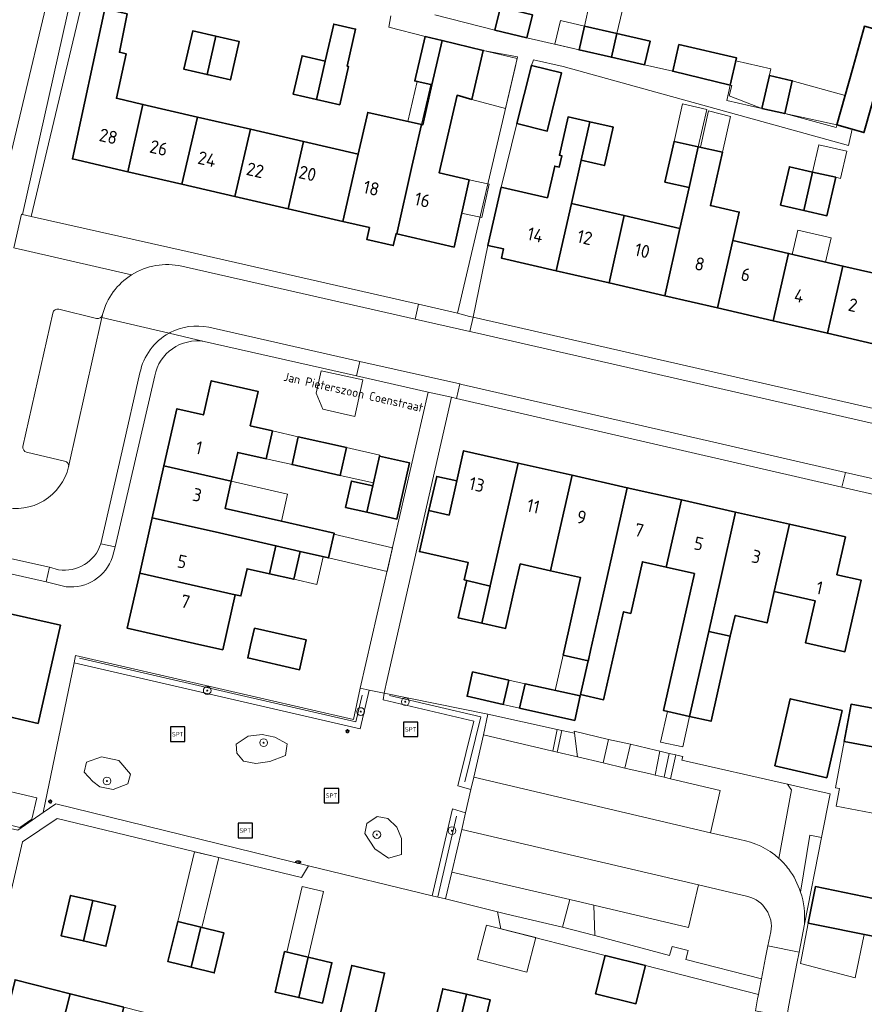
# Model space of a CAD drawing. Header units: metres. Extents: x 149984 to 156489, y 469398 to 478068.
# Tile 289 of 656: x 153848 to 153934, y 471790 to 471892. Entities that reach past the tile are written whole.
import ezdxf
from ezdxf.enums import TextEntityAlignment as Align

# ---------------------------------------------------------------- set-up
doc = ezdxf.new("R2010")
doc.units = ezdxf.units.M
doc.header["$LTSCALE"] = 0.75
for name, color, linetype, lineweight in [('B-WE-GR-BEPLANTING_CULTUUR_HEESTERS-GV', 252, 'Continuous', 18), ('B-WE-GR-BOOM-S', 252, 'Continuous', 25), ('B-WE-GR-HAAG-G', 252, 'GR-HAAG1-SO', 13), ('B-WE-GR-STRUIK-GV', 252, 'Continuous', 13), ('B-WE-IE-MEUBILAIR-S', 252, 'Continuous', 25), ('B-WE-IE-MEUBILAIR_WEGMEUBILAIR-S', 252, 'Continuous', 25), ('B-WE-OG-BEBOUWING-GV', 6, 'Continuous', 35), ('B-WE-OG-BEBOUWING-T18', 1, 'Continuous', 18), ('B-WE-OG-BEBOUWING_LUIFEL-GV', 6, 'Continuous', 18), ('B-WE-OG-BEBOUWING_OVERBOUWING-GV', 6, 'Continuous', 18), ('B-WE-OG-TERREIN_BEGROEID-GV', 252, 'Continuous', 18), ('B-WE-OG-TERREIN_ERF-GV', 252, 'Continuous', 18), ('B-WE-OG-TOPOGRAFIE-T18', 7, 'Continuous', 18), ('B-WE-VH-OPENVERHARDING_BETONSTRAATSTEEN-GV', 252, 'Continuous', 18), ('B-WE-VH-OPENVERHARDING_TEGEL-GV', 252, 'Continuous', 18)]:
    doc.layers.add(name, color=color, linetype=linetype, lineweight=lineweight)
doc.styles.add('NLCS-ISO', font='NLCS-ISO.ttf')
doc.styles.add('NLCS-ISO-M500-T18', font='NLCS-ISO.ttf', dxfattribs={"height": 0.9})
doc.styles.add('NLCS-ISO-M750-T18', font='NLCS-ISO.ttf', dxfattribs={"height": 1.35})
doc.linetypes.add('GR-HAAG1-SO', pattern='A,6,[176,NLCS.SHX,S=0.125,R=0,X=0,Y=0],-2', length=8)

# ---------------------------------------------------------------- blocks, each defined once
blk = doc.blocks.new('SIE-MEUBILAIR_PAAL_LICHTMAST-SO')
for points in [[(-0.62, 0), (-1, 0)], [(-0.71, 0.71), (-0.44, 0.44)], [(0, 1), (0, 0.62)], [(0.44, 0.44), (0.71, 0.71)], [(1, 0), (0.62, 0)], [(-0.71, -0.71), (-0.44, -0.44)], [(0, -0.62), (0, -1)], [(0.44, -0.44), (0.71, -0.71)]]:
    blk.add_lwpolyline(points)
blk.add_circle((0, 0), 0.5)
blk = doc.blocks.new('SIE-MEUBILAIR_PUT_KOLK-SO')
blk.add_ellipse((0, 0), major_axis=(1.25, 0), ratio=0.54)
at = {"style": 'NLCS-ISO'}
blk.add_text('klk', height=0.75, dxfattribs=at).set_placement((0.03, 0), align=Align.MIDDLE_CENTER)
blk = doc.blocks.new('SIE-WEG_SPEELTOESTEL-SO')
at = {"flags": 128}
blk.add_lwpolyline([(-3.75, -3.75), (3.75, -3.75), (3.75, 3.75), (-3.75, 3.75)], close=True, dxfattribs=at)
at = {"style": 'NLCS-ISO'}
blk.add_text('SPT', height=2.25, dxfattribs=at).set_placement((0, 0), align=Align.MIDDLE_CENTER)
blk = doc.blocks.new('SGR-BOOM_GBKN-SO')
at = {"linetype": 'ByBlock', "lineweight": 18}
h = blk.add_hatch(color=0, dxfattribs=at)
h.dxf.hatch_style = 1
edge = h.paths.add_edge_path()
edge.add_arc((0, 0), 0.25, 0, 360)
at = {"color": 0, "linetype": 'ByBlock', "lineweight": 18}
for radius in [2, 0.25]:
    blk.add_circle((0, 0), radius, dxfattribs=at)
at = {"color": 0, "linetype": 'ByBlock', "lineweight": 18, "style": 'NLCS-ISO'}
blk.add_attdef('SOORT', (2.5, 0), '', height=1.5, dxfattribs=at)

msp = doc.modelspace()

# ---------------------------------------------------------------- linework, layer by layer
at = {"layer": 'B-WE-GR-BEPLANTING_CULTUUR_HEESTERS-GV', "flags": 128}
for points in [[(153854.28, 471900.452), (153852.13, 471900.942), (153852.052, 471900.562), (153840.002, 471850), (153838.921, 471845.153), (153844.046, 471843.988), (153845.737, 471841.35)], [(153859.055, 471865.269), (153846.926, 471868.064), (153847.705, 471871.503), (153847.819, 471871.477), (153854.184, 471900.023), (153854.28, 471900.452)], [(153847.858, 471847.593), (153850.943, 471861.33)], [(153851.564, 471861.717), (153855.437, 471860.783)], [(153856.036, 471861.113), (153856.053, 471861.188)], [(153852.146, 471846.069), (153848.238, 471846.982)]]:
    msp.add_lwpolyline(points, dxfattribs=at)
at = {"layer": 'B-WE-GR-BEPLANTING_CULTUUR_HEESTERS-GV'}
for points in [[(153856.053, 471861.188, -0.1910394), (153859.055, 471865.269)], [(153850.943, 471861.33, -0.4463272), (153851.564, 471861.717)], [(153855.437, 471860.783, 0.4037794), (153856.036, 471861.113)], [(153848.238, 471846.982, -0.3663827), (153847.858, 471847.593)], [(153852.563, 471845.49, 0.4275063), (153852.146, 471846.069)], [(153845.737, 471841.35, 0.4160255), (153852.563, 471845.49)]]:
    msp.add_lwpolyline(points, format="xyb", dxfattribs=at)
at = {"layer": 'B-WE-GR-BEPLANTING_CULTUUR_HEESTERS-GV', "flags": 128}
for points in [[(153872.481, 471817.912), (153871.061, 471817.723), (153869.831, 471816.915), (153869.88, 471815.985), (153870.574, 471815.177), (153871.828, 471814.913), (153873.284, 471815.146), (153874.893, 471815.761), (153875.077, 471816.953), (153873.807, 471817.646)], [(153854.412, 471815.062), (153854.176, 471814.03), (153855.044, 471813.054), (153855.765, 471812.522), (153857.143, 471812.252), (153858.671, 471812.828), (153858.923, 471813.841), (153857.743, 471815.236), (153855.952, 471815.625)], [(153886.842, 471807.213), (153886.361, 471808.355), (153885.436, 471809.248), (153884.325, 471809.478), (153883.269, 471808.729), (153883.061, 471807.697), (153884.082, 471806.146), (153885.52, 471805.174), (153886.831, 471805.563)]]:
    msp.add_lwpolyline(points, close=True, dxfattribs=at)
at = {"layer": 'B-WE-GR-HAAG-G', "flags": 128}
for points in [[(153882.786, 471821.947), (153882.147, 471819.218), (153853.679, 471825.772)], [(153885.609, 471821.934), (153895.016, 471819.727), (153893.379, 471813.049)], [(153892.522, 471809.498), (153890.598, 471801.174)]]:
    msp.add_lwpolyline(points, dxfattribs=at)
at = {"layer": 'B-WE-GR-STRUIK-GV', "flags": 128}
for points in [[(153882.582, 471822.682), (153881.911, 471819.46), (153853.28, 471826.035), (153853.125, 471825.284), (153882.595, 471818.499), (153883.529, 471822.49)], [(153894.285, 471813.527), (153895.296, 471817.877), (153895.733, 471820.016), (153885.057, 471822.18), (153884.962, 471821.469), (153894.289, 471819.281), (153892.659, 471812.632), (153893.993, 471812.249)], [(153892.03, 471803.745), (153893.055, 471808.134), (153893.442, 471809.832), (153892.084, 471810.27), (153890.013, 471801.308), (153891.382, 471800.979)]]:
    msp.add_lwpolyline(points, close=True, dxfattribs=at)
at = {"layer": 'B-WE-OG-BEBOUWING-GV', "flags": 128}
for points in [[(153860.214, 471882.82), (153857.478, 471883.452), (153858.474, 471888.045), (153857.8, 471888.191), (153858.608, 471892.153), (153856.302, 471892.653), (153852.949, 471877.203), (153858.663, 471875.883)], [(153899.751, 471889.689), (153900.318, 471892.057), (153897.02, 471892.847), (153896.453, 471890.478)], [(153878.988, 471887.288), (153878.087, 471883.333), (153880.475, 471882.789), (153881.376, 471886.744), (153881.239, 471886.775), (153882.108, 471890.588), (153879.857, 471891.101)], [(153908.465, 471887.681), (153909.026, 471890.134), (153905.686, 471890.899), (153905.125, 471888.445)], [(153931.667, 471880.708), (153933.254, 471880.263), (153934.466, 471879.923), (153934.523, 471880.125), (153935.173, 471882.442), (153936.106, 471885.769), (153937.319, 471890.093), (153934.52, 471890.879), (153933.307, 471886.555)], [(153866.827, 471885.898), (153867.728, 471889.853), (153865.34, 471890.397), (153864.439, 471886.442)], [(153867.728, 471889.853), (153866.827, 471885.898), (153869.216, 471885.354), (153870.117, 471889.309)], [(153889.976, 471884.834), (153891.032, 471889.404), (153889.268, 471889.812), (153888.211, 471885.24), (153888.444, 471885.186), (153889.847, 471884.864)], [(153909.026, 471890.134), (153908.465, 471887.681), (153911.871, 471886.902), (153912.432, 471889.355)], [(153886.362, 471869.484), (153892.254, 471868.123), (153893.803, 471875.062), (153890.714, 471875.776), (153892.56, 471883.761), (153894.087, 471883.343), (153895.253, 471888.387), (153891.032, 471889.404), (153889.976, 471884.834), (153889.023, 471880.714), (153888.902, 471880.742), (153887.911, 471876.423)], [(153915.396, 471889.002), (153914.773, 471886.246), (153920.696, 471884.8), (153921.351, 471887.618)], [(153878.087, 471883.333), (153878.988, 471887.288), (153876.6, 471887.832), (153875.699, 471883.877)], [(153898.734, 471880.849), (153901.846, 471880.076), (153903.335, 471886.073), (153900.223, 471886.845)], [(153923.96, 471882.418), (153926.314, 471881.882), (153927.084, 471885.266), (153924.731, 471885.802)], [(153864.228, 471874.597), (153865.827, 471881.524), (153860.214, 471882.82), (153858.663, 471875.883)], [(153865.827, 471881.524), (153864.228, 471874.597), (153869.695, 471873.334), (153871.294, 471880.261)], [(153880.785, 471870.772), (153883.543, 471870.135), (153883.26, 471868.908), (153885.998, 471868.275), (153886.281, 471869.503), (153886.362, 471869.484), (153887.911, 471876.423), (153888.902, 471880.742), (153883.361, 471882.006), (153882.374, 471877.702)], [(153902.776, 471865.693), (153904.34, 471872.629), (153905.342, 471877.071), (153906.243, 471881.026), (153904.004, 471881.536), (153903.103, 471877.581), (153903.355, 471877.523), (153903.086, 471876.358), (153902.618, 471876.466), (153901.864, 471873.201), (153897.238, 471874.261), (153897.093, 471874.294), (153895.74, 471868.298), (153897.348, 471867.935), (153897.136, 471866.996)], [(153905.342, 471877.071), (153907.73, 471876.527), (153908.631, 471880.482), (153908.534, 471880.504), (153906.243, 471881.026)], [(153875.161, 471872.071), (153876.761, 471878.998), (153871.294, 471880.261), (153869.695, 471873.334)], [(153876.761, 471878.998), (153875.161, 471872.071), (153880.785, 471870.772), (153882.374, 471877.702)], [(153913.942, 471863.114), (153919.396, 471861.854), (153920.961, 471868.79), (153921.623, 471871.724), (153918.648, 471872.395), (153919.888, 471877.896), (153917.402, 471878.456), (153916.454, 471874.253), (153915.506, 471870.05)], [(153913.967, 471874.814), (153916.454, 471874.253), (153917.402, 471878.456), (153914.915, 471879.017)], [(153928.268, 471871.901), (153929.169, 471875.856), (153926.781, 471876.4), (153925.88, 471872.445)], [(153928.268, 471871.901), (153930.656, 471871.357), (153931.557, 471875.312), (153929.169, 471875.856)], [(153904.34, 471872.629), (153902.776, 471865.693), (153908.213, 471864.438), (153909.777, 471871.374)], [(153909.777, 471871.374), (153908.213, 471864.438), (153913.942, 471863.114), (153915.506, 471870.05)], [(153920.961, 471868.79), (153919.396, 471861.854), (153925.105, 471860.536), (153926.705, 471867.464)], [(153930.703, 471859.243), (153932.303, 471866.171), (153926.705, 471867.464), (153925.105, 471860.536)], [(153932.303, 471866.171), (153930.703, 471859.243), (153936.452, 471857.915), (153938.047, 471864.844)], [(153862.382, 471845.603), (153869.311, 471844.008), (153869.983, 471846.973), (153872.909, 471846.313), (153873.557, 471849.191), (153871.273, 471849.72), (153872.088, 471853.246), (153867.259, 471854.361), (153866.445, 471850.84), (153863.709, 471851.474)], [(153876.216, 471848.592), (153875.568, 471845.714), (153880.532, 471844.61), (153881.177, 471847.475)], [(153897.285, 471838.955), (153898.846, 471845.881), (153893.231, 471847.151), (153892.528, 471844.03), (153891.736, 471840.517), (153889.672, 471840.984), (153889.652, 471840.988), (153888.693, 471836.751), (153893.715, 471835.615), (153893.312, 471833.832), (153893.561, 471833.776), (153895.983, 471833.2), (153895.989, 471833.227)], [(153883.27, 471840.812), (153886.368, 471840.112), (153887.672, 471845.887), (153884.573, 471846.586), (153883.953, 471843.839), (153883.881, 471843.518)], [(153868.103, 471838.676), (153873.913, 471837.36), (153876.411, 471836.779), (153879.319, 471836.103), (153879.899, 471838.66), (153874.485, 471839.886), (153868.675, 471841.203), (153869.311, 471844.008), (153862.382, 471845.603), (153861.171, 471840.243)], [(153904.412, 471844.623), (153898.846, 471845.881), (153897.285, 471838.955), (153895.989, 471833.227), (153895.983, 471833.2), (153895.12, 471829.384), (153897.557, 471828.832), (153898.426, 471832.675), (153899.063, 471835.489), (153902.192, 471834.782), (153902.851, 471837.697)], [(153883.27, 471840.812), (153883.881, 471843.518), (153881.691, 471844.012), (153881.08, 471841.306)], [(153891.736, 471840.517), (153892.528, 471844.03), (153890.467, 471844.496), (153889.672, 471840.984)], [(153902.851, 471837.697), (153902.192, 471834.782), (153905.284, 471834.082), (153903.479, 471826.098), (153906.073, 471825.512), (153906.127, 471825.751), (153906.309, 471826.559), (153907.329, 471831.086), (153908.53, 471836.413), (153910.091, 471843.338), (153904.412, 471844.623)], [(153914.099, 471835.153), (153915.66, 471842.079), (153910.091, 471843.338), (153908.53, 471836.413), (153907.329, 471831.086), (153906.309, 471826.559), (153906.127, 471825.751), (153906.073, 471825.512), (153905.288, 471822.032), (153907.658, 471821.496), (153908.682, 471826.022), (153909.705, 471830.549), (153910.452, 471830.38), (153911.657, 471835.706)], [(153921.251, 471840.815), (153915.66, 471842.079), (153914.099, 471835.153), (153917.007, 471834.496), (153913.826, 471820.383), (153916.51, 471819.778), (153918.484, 471828.536), (153919.69, 471833.889)], [(153861.171, 471840.243), (153859.882, 471834.537), (153869.723, 471832.313), (153870.303, 471832.182), (153870.938, 471834.99), (153873.256, 471834.463), (153873.913, 471837.36), (153868.103, 471838.676)], [(153925.222, 471832.638), (153926.783, 471839.564), (153921.251, 471840.815), (153919.69, 471833.889), (153918.484, 471828.536), (153920.701, 471828.036), (153921.208, 471830.182), (153924.492, 471829.401)], [(153926.783, 471839.564), (153925.222, 471832.638), (153929.432, 471831.686), (153928.451, 471827.345), (153932.499, 471826.43), (153934.168, 471833.814), (153931.681, 471834.376), (153932.558, 471838.258)], [(153876.411, 471836.779), (153873.913, 471837.36), (153873.256, 471834.463), (153875.742, 471833.9)], [(153859.882, 471834.537), (153858.6, 471828.864), (153865.525, 471827.299), (153868.439, 471826.64), (153869.723, 471832.313)], [(153895.12, 471829.384), (153895.983, 471833.2), (153893.561, 471833.776), (153892.67, 471829.938)], [(153845.789, 471830.525), (153844.226, 471823.598), (153843.418, 471820.017), (153842.74, 471817.011), (153845.724, 471816.337), (153846.486, 471819.715), (153849.423, 471819.053), (153851.718, 471829.181)], [(153871.706, 471828.872), (153871.302, 471827.104), (153871.006, 471825.808), (153876.342, 471824.589), (153877.042, 471827.654)], [(153918.484, 471828.536), (153916.51, 471819.778), (153918.727, 471819.278), (153920.701, 471828.036)], [(153897.319, 471821.008), (153897.884, 471823.516), (153894.161, 471824.355), (153893.595, 471821.848)], [(153904.687, 471819.351), (153905.255, 471821.885), (153899.57, 471823.136), (153899.005, 471820.628)], [(153925.297, 471814.67), (153930.63, 471813.452), (153932.212, 471820.378), (153926.879, 471821.596)], [(153932.418, 471817.2), (153937.236, 471816.301), (153939.464, 471815.886), (153940.178, 471819.715), (153933.133, 471821.03)], [(153854.079, 471796.642), (153855.057, 471800.805), (153852.768, 471801.342), (153851.79, 471797.179)], [(153935.734, 471797.062), (153936.446, 471800.825), (153929.468, 471802.241), (153928.707, 471798.487)], [(153855.057, 471800.805), (153854.079, 471796.642), (153856.4, 471796.096), (153857.378, 471800.259)], [(153866.178, 471798.054), (153863.793, 471798.631), (153862.794, 471794.509), (153865.179, 471793.931)], [(153865.179, 471793.931), (153867.564, 471793.354), (153868.563, 471797.476), (153866.178, 471798.054)], [(153877.243, 471794.975), (153874.81, 471795.546), (153873.832, 471791.383), (153876.265, 471790.811)], [(153876.265, 471790.811), (153878.698, 471790.24), (153879.676, 471794.403), (153877.243, 471794.975)], [(153911.954, 471794.107), (153907.805, 471795.134), (153906.83, 471791.194), (153910.979, 471790.167), (153911.952, 471794.099)], [(153880.566, 471789.215), (153883.946, 471788.421), (153885.099, 471793.328), (153881.718, 471794.122)], [(153850.976, 471784.311), (153852.716, 471791.211), (153847.048, 471792.64), (153845.307, 471785.742)], [(153852.716, 471791.211), (153850.976, 471784.311), (153856.498, 471782.917), (153858.238, 471789.818)], [(153892.549, 471786.987), (153893.527, 471791.15), (153891.094, 471791.722), (153890.116, 471787.559)], [(153893.527, 471791.15), (153892.549, 471786.987), (153894.982, 471786.416), (153895.96, 471790.579)]]:
    msp.add_lwpolyline(points, close=True, dxfattribs=at)
at = {"layer": 'B-WE-OG-BEBOUWING_LUIFEL-GV', "flags": 128}
for points in [[(153905.686, 471890.899), (153909.026, 471890.134), (153909.555, 471892.445), (153906.215, 471893.209)], [(153905.686, 471890.899), (153903.213, 471891.478), (153902.635, 471889.014), (153905.125, 471888.445)], [(153895.253, 471888.387), (153894.087, 471883.343), (153897.56, 471882.391), (153898.755, 471887.543)], [(153924.886, 471886.484), (153921.278, 471887.305), (153920.696, 471884.8), (153920.341, 471883.242), (153923.96, 471882.418)], [(153887.498, 471881.058), (153888.902, 471880.742), (153889.847, 471884.864), (153888.444, 471885.186)], [(153931.667, 471880.708), (153932.518, 471883.742), (153927.084, 471885.266), (153926.314, 471881.882), (153931.591, 471880.438)], [(153917.402, 471878.456), (153918.272, 471882.314), (153915.785, 471882.875), (153914.915, 471879.017)], [(153919.888, 471877.896), (153920.708, 471881.57), (153918.465, 471882.164), (153917.619, 471878.407)], [(153931.557, 471875.312), (153932.05, 471875.2), (153932.686, 471877.993), (153929.805, 471878.649), (153929.169, 471875.856)], [(153893.803, 471875.062), (153893.036, 471871.624), (153895.107, 471871.162), (153895.874, 471874.6)], [(153927.084, 471867.376), (153930.511, 471866.585), (153931.088, 471869.085), (153927.661, 471869.876)], [(153873.557, 471849.191), (153872.909, 471846.313), (153875.568, 471845.714), (153876.216, 471848.592)], [(153883.953, 471843.839), (153884.6, 471846.705), (153881.177, 471847.475), (153880.532, 471844.61)], [(153868.675, 471841.203), (153874.485, 471839.886), (153875.116, 471842.671), (153869.311, 471844.008)], [(153879.319, 471836.103), (153885.367, 471834.716), (153885.929, 471837.14), (153879.873, 471838.545)], [(153875.742, 471833.9), (153878.134, 471833.358), (153878.784, 471836.227), (153876.395, 471836.783)], [(153902.651, 471822.442), (153905.249, 471821.856), (153905.255, 471821.885), (153906.073, 471825.51), (153903.479, 471826.098)], [(153899.57, 471823.136), (153897.884, 471823.516), (153897.319, 471821.008), (153899.005, 471820.628)], [(153916.51, 471819.778), (153914.237, 471820.29), (153913.527, 471817.138), (153915.799, 471816.626)], [(153931.524, 471812.414), (153931.954, 471812.334), (153931.615, 471810.514), (153935.916, 471809.711), (153936.256, 471811.531), (153937.149, 471816.317), (153932.418, 471817.2)], [(153841.742, 471812.76), (153841.071, 471809.906), (153847.551, 471808.321), (153848.761, 471809.197), (153849.275, 471811.388), (153844.264, 471812.566), (153844.175, 471812.189)], [(153863.793, 471798.631), (153866.281, 471798.029), (153868.026, 471805.232), (153865.538, 471805.835)], [(153877.243, 471794.975), (153878.826, 471801.721), (153876.627, 471802.238), (153875.044, 471795.491)], [(153928.707, 471798.487), (153927.925, 471794.334), (153933.573, 471792.849), (153934.479, 471797.317)]]:
    msp.add_lwpolyline(points, close=True, dxfattribs=at)
at = {"layer": 'B-WE-OG-BEBOUWING_OVERBOUWING-GV', "flags": 128}
for points in [[(153878.563, 471855.391), (153878.04, 471853.072), (153878.739, 471851.416), (153882.036, 471850.686), (153882.867, 471854.438)], [(153894.669, 471794.719), (153899.752, 471793.421), (153900.662, 471796.983), (153895.579, 471798.281)]]:
    msp.add_lwpolyline(points, close=True, dxfattribs=at)
at = {"layer": 'B-WE-OG-TERREIN_BEGROEID-GV', "flags": 128}
for points in [[(153893.993, 471812.249), (153892.659, 471812.632), (153894.289, 471819.281), (153884.962, 471821.469), (153885.057, 471822.18), (153883.529, 471822.49), (153882.595, 471818.499), (153853.125, 471825.284), (153849.947, 471809.87), (153851.23, 471810.756), (153877.263, 471804.372), (153890.013, 471801.308), (153892.084, 471810.27), (153893.442, 471809.832)], [(153895.296, 471817.877), (153902.417, 471816.201), (153902.889, 471818.436), (153895.733, 471820.016)], [(153869.831, 471816.915), (153871.061, 471817.723), (153872.481, 471817.912), (153873.807, 471817.646), (153875.077, 471816.953), (153874.893, 471815.761), (153873.284, 471815.146), (153871.828, 471814.913), (153870.574, 471815.177), (153869.88, 471815.985)], [(153904.971, 471815.6), (153904.648, 471818.048), (153903.355, 471818.333), (153902.884, 471816.091)], [(153907.61, 471814.984), (153909.843, 471814.439), (153910.417, 471816.905), (153908.146, 471817.41)], [(153855.044, 471813.054), (153854.176, 471814.03), (153854.412, 471815.062), (153855.952, 471815.625), (153857.743, 471815.236), (153858.923, 471813.841), (153858.671, 471812.828), (153857.143, 471812.252), (153855.765, 471812.522)], [(153914.42, 471815.959), (153913.46, 471816.186), (153912.962, 471813.726), (153913.89, 471813.506)], [(153885.436, 471809.248), (153886.361, 471808.355), (153886.842, 471807.213), (153886.831, 471805.563), (153885.52, 471805.174), (153884.082, 471806.146), (153883.061, 471807.697), (153883.269, 471808.729), (153884.325, 471809.478)], [(153896.72, 471799.643), (153897.698, 471799.398), (153903.431, 471798.069), (153904.173, 471800.903), (153892.03, 471803.745), (153891.382, 471800.979)]]:
    msp.add_lwpolyline(points, close=True, dxfattribs=at)
for points in [[(153915.325, 471815.745), (153915.082, 471815.802), (153914.551, 471813.35), (153919.655, 471812.143), (153918.673, 471807.78), (153921.697, 471807.081)], [(153925.71, 471805.148), (153926.993, 471812.194), (153926.861, 471812.388), (153926.605, 471812.794), (153915.706, 471815.258), (153915.803, 471815.646), (153915.325, 471815.745)], [(153928.338, 471798.381), (153930.094, 471807.304), (153928.889, 471807.531), (153927.933, 471801.678)], [(153917.412, 471802.42), (153916.404, 471798.043), (153906.646, 471800.33), (153906.762, 471797.208), (153914.445, 471795.137), (153914.708, 471796.072), (153916.356, 471795.648), (153916.131, 471794.72), (153923.906, 471792.729), (153924.333, 471794.934), (153924.577, 471796.133), (153924.882, 471797.573)], [(153922.508, 471801.22), (153917.412, 471802.42)]]:
    msp.add_lwpolyline(points, dxfattribs=at)
at = {"layer": 'B-WE-OG-TERREIN_BEGROEID-GV'}
for points in [[(153921.697, 471807.081, -0.1438868), (153925.71, 471805.148)], [(153927.933, 471801.678, -0.097943), (153928.338, 471798.381)], [(153924.882, 471797.573, 0.3921216), (153922.508, 471801.22)]]:
    msp.add_lwpolyline(points, format="xyb", dxfattribs=at)
at = {"layer": 'B-WE-OG-TERREIN_ERF-GV', "flags": 128}
for points in [[(153803.369, 471935.52), (153802.863, 471934.504), (153793.049, 471891.929), (153791.85, 471887.07), (153807.476, 471882.946), (153803.96, 471869.114), (153824.464, 471864.104), (153822.016, 471854.08), (153840.002, 471850), (153852.052, 471900.562), (153852.13, 471900.942), (153852.916, 471904.394), (153854.154, 471909.451)], [(153855.174, 471898.36), (153848.713, 471871.276), (153864.786, 471867.655), (153888.586, 471862.228), (153892.618, 471861.309), (153898.55, 471886.612), (153898.799, 471887.741), (153895.253, 471888.387), (153894.087, 471883.343), (153892.56, 471883.761), (153890.714, 471875.776), (153893.803, 471875.062), (153892.254, 471868.123), (153886.362, 471869.484), (153886.281, 471869.503), (153885.998, 471868.275), (153883.26, 471868.908), (153883.543, 471870.135), (153880.785, 471870.772), (153875.161, 471872.071), (153869.695, 471873.334), (153864.228, 471874.597), (153858.663, 471875.883), (153852.949, 471877.203), (153856.302, 471892.653)], [(153890.282, 471892.043), (153896.453, 471890.478), (153897.02, 471892.847)], [(153858.608, 471892.153), (153857.8, 471888.191), (153858.474, 471888.045), (153857.478, 471883.452), (153860.214, 471882.82), (153865.827, 471881.524), (153871.294, 471880.261), (153876.761, 471878.998), (153882.374, 471877.702), (153883.361, 471882.006), (153888.902, 471880.742), (153889.023, 471880.714), (153889.976, 471884.834), (153889.847, 471884.864), (153888.444, 471885.186), (153888.211, 471885.24), (153889.268, 471889.812), (153885.521, 471890.769), (153885.742, 471891.949)], [(153900.318, 471892.057), (153899.751, 471889.689), (153905.125, 471888.445), (153905.686, 471890.899), (153909.026, 471890.134), (153912.432, 471889.355), (153911.871, 471886.902), (153914.773, 471886.246), (153915.396, 471889.002), (153921.351, 471887.618), (153920.696, 471884.8), (153920.868, 471884.758), (153920.572, 471883.693), (153923.96, 471882.418), (153924.731, 471885.802), (153927.084, 471885.266), (153926.314, 471881.882), (153931.667, 471880.708), (153933.307, 471886.555), (153934.52, 471890.879)], [(153934.523, 471880.125), (153934.466, 471879.923), (153933.254, 471880.263), (153932.882, 471878.607), (153903.481, 471886.712), (153900.427, 471887.407), (153900.223, 471886.845), (153903.335, 471886.073), (153901.846, 471880.076), (153898.734, 471880.849), (153897.093, 471874.294), (153897.238, 471874.261), (153901.864, 471873.201), (153902.618, 471876.466), (153903.086, 471876.358), (153903.355, 471877.523), (153903.103, 471877.581), (153904.004, 471881.536), (153906.243, 471881.026), (153908.534, 471880.504), (153908.631, 471880.482), (153907.73, 471876.527), (153905.342, 471877.071), (153904.34, 471872.629), (153909.777, 471871.374), (153915.506, 471870.05), (153916.454, 471874.253), (153913.967, 471874.814), (153914.915, 471879.017), (153917.402, 471878.456), (153919.888, 471877.896), (153918.648, 471872.395), (153921.623, 471871.724), (153920.961, 471868.79), (153926.705, 471867.464), (153932.303, 471866.171), (153938.047, 471864.844)], [(153908.213, 471864.438), (153902.776, 471865.693), (153897.136, 471866.996), (153897.348, 471867.935), (153895.74, 471868.298), (153894.206, 471860.911), (153938.17, 471850.876), (153943.031, 471849.774), (153975.46, 471842.42)], [(153936.452, 471857.915), (153930.703, 471859.243), (153925.105, 471860.536), (153919.396, 471861.854), (153913.942, 471863.114), (153908.213, 471864.438)], [(153807.564, 471817.646), (153811.86, 471816.076), (153847.328, 471808.06), (153849.947, 471809.87), (153853.125, 471825.284), (153853.28, 471826.035), (153881.911, 471819.46), (153882.582, 471822.682), (153889.576, 471853.165), (153882.213, 471854.871), (153866.535, 471858.401)], [(153861.425, 471854.849), (153857.344, 471837.244), (153857.082, 471836.214)], [(153946, 471840.242), (153932.196, 471843.406), (153892.499, 471852.527), (153891.981, 471852.658), (153885.27, 471823.147), (153885.057, 471822.18), (153895.733, 471820.016), (153902.889, 471818.436), (153903.355, 471818.333), (153904.648, 471818.048), (153904.621, 471818.251), (153908.146, 471817.41), (153910.417, 471816.905), (153912.993, 471816.296), (153913.46, 471816.186), (153914.42, 471815.959), (153915.082, 471815.802), (153915.325, 471815.745), (153915.803, 471815.646), (153915.706, 471815.258), (153926.605, 471812.794), (153928.383, 471812.392), (153930.98, 471811.805), (153930.094, 471807.304), (153928.338, 471798.381), (153927.788, 471795.5), (153927.552, 471794.308), (153926.734, 471790.03)], [(153852.312, 471833.138), (153850.24, 471833.627), (153813.972, 471841.812), (153810.885, 471842.512), (153807.174, 471826.455), (153809.568, 471825.886), (153809.375, 471825.074), (153811.681, 471824.526), (153810.64, 471820.145), (153809.916, 471820.317), (153809.189, 471817.26), (153807.564, 471817.646)], [(153845.789, 471830.525), (153851.718, 471829.181), (153849.423, 471819.053), (153846.486, 471819.715)], [(153923.292, 471789.456), (153923.51, 471790.683), (153923.607, 471791.123), (153911.954, 471794.107), (153911.952, 471794.099), (153910.979, 471790.167), (153906.83, 471791.194), (153907.805, 471795.134), (153897.085, 471797.896), (153896.72, 471799.643), (153891.382, 471800.979), (153890.013, 471801.308), (153877.263, 471804.372), (153876.554, 471803.166), (153851.372, 471809.266), (153847.825, 471806.854), (153840.861, 471776.799)]]:
    msp.add_lwpolyline(points, dxfattribs=at)
for points in [[(153878.087, 471883.333), (153875.699, 471883.877), (153876.6, 471887.832), (153878.988, 471887.288), (153879.857, 471891.101), (153882.108, 471890.588), (153881.239, 471886.775), (153881.376, 471886.744), (153880.475, 471882.789)], [(153867.728, 471889.853), (153870.117, 471889.309), (153869.216, 471885.354), (153866.827, 471885.898), (153864.439, 471886.442), (153865.34, 471890.397)], [(153928.268, 471871.901), (153925.88, 471872.445), (153926.781, 471876.4), (153929.169, 471875.856), (153931.557, 471875.312), (153930.656, 471871.357)], [(153859.882, 471834.537), (153861.171, 471840.243), (153862.382, 471845.603), (153863.709, 471851.474), (153866.445, 471850.84), (153867.259, 471854.361), (153872.088, 471853.246), (153871.273, 471849.72), (153873.557, 471849.191), (153872.909, 471846.313), (153869.983, 471846.973), (153869.311, 471844.008), (153868.675, 471841.203), (153874.485, 471839.886), (153879.899, 471838.66), (153879.319, 471836.103), (153876.411, 471836.779), (153875.742, 471833.9), (153873.256, 471834.463), (153870.938, 471834.99), (153870.303, 471832.182), (153869.723, 471832.313), (153868.439, 471826.64), (153865.525, 471827.299), (153858.6, 471828.864)], [(153880.532, 471844.61), (153875.568, 471845.714), (153876.216, 471848.592), (153881.177, 471847.475)], [(153898.846, 471845.881), (153904.412, 471844.623), (153910.091, 471843.338), (153915.66, 471842.079), (153921.251, 471840.815), (153926.783, 471839.564), (153932.558, 471838.258), (153931.681, 471834.376), (153934.168, 471833.814), (153932.499, 471826.43), (153928.451, 471827.345), (153929.432, 471831.686), (153925.222, 471832.638), (153924.492, 471829.401), (153921.208, 471830.182), (153920.701, 471828.036), (153918.727, 471819.278), (153916.51, 471819.778), (153913.826, 471820.383), (153917.007, 471834.496), (153914.099, 471835.153), (153911.657, 471835.706), (153910.452, 471830.38), (153909.705, 471830.549), (153908.682, 471826.022), (153907.658, 471821.496), (153905.288, 471822.032), (153906.073, 471825.512), (153903.479, 471826.098), (153905.284, 471834.082), (153902.192, 471834.782), (153899.063, 471835.489), (153898.426, 471832.675), (153897.557, 471828.832), (153895.12, 471829.384), (153892.67, 471829.938), (153893.561, 471833.776), (153893.312, 471833.832), (153893.715, 471835.615), (153888.693, 471836.751), (153889.652, 471840.988), (153889.672, 471840.984), (153890.467, 471844.496), (153892.528, 471844.03), (153893.231, 471847.151)], [(153884.573, 471846.586), (153887.672, 471845.887), (153886.368, 471840.112), (153883.27, 471840.812), (153881.08, 471841.306), (153881.691, 471844.012), (153883.881, 471843.518), (153883.953, 471843.839)], [(153871.302, 471827.104), (153871.706, 471828.872), (153877.042, 471827.654), (153876.342, 471824.589), (153871.006, 471825.808)], [(153897.319, 471821.008), (153893.595, 471821.848), (153894.161, 471824.355), (153897.884, 471823.516)], [(153905.255, 471821.885), (153904.687, 471819.351), (153899.005, 471820.628), (153899.57, 471823.136)], [(153925.297, 471814.67), (153926.879, 471821.596), (153932.212, 471820.378), (153930.63, 471813.452)], [(153932.418, 471817.2), (153933.133, 471821.03), (153940.178, 471819.715), (153939.464, 471815.886), (153937.236, 471816.301)], [(153855.057, 471800.805), (153857.378, 471800.259), (153856.4, 471796.096), (153854.079, 471796.642), (153851.79, 471797.179), (153852.768, 471801.342)], [(153935.734, 471797.062), (153928.707, 471798.487), (153929.468, 471802.241), (153936.446, 471800.825)], [(153863.793, 471798.631), (153866.178, 471798.054), (153868.563, 471797.476), (153867.564, 471793.354), (153865.179, 471793.931), (153862.794, 471794.509)], [(153877.243, 471794.975), (153879.676, 471794.403), (153878.698, 471790.24), (153876.265, 471790.811), (153873.832, 471791.383), (153874.81, 471795.546)], [(153880.566, 471789.215), (153881.718, 471794.122), (153885.099, 471793.328), (153883.946, 471788.421)], [(153869.282, 471787.034), (153874.95, 471785.604), (153880.67, 471784.162), (153878.926, 471777.254), (153873.206, 471778.698), (153867.541, 471780.128), (153862.019, 471781.523), (153856.498, 471782.917), (153850.976, 471784.311), (153845.307, 471785.742), (153847.048, 471792.64), (153852.716, 471791.211), (153858.238, 471789.818), (153863.76, 471788.426)], [(153892.549, 471786.987), (153890.116, 471787.559), (153891.094, 471791.722), (153893.527, 471791.15), (153895.96, 471790.579), (153894.982, 471786.416)]]:
    msp.add_lwpolyline(points, close=True, dxfattribs=at)
at = {"layer": 'B-WE-OG-TERREIN_ERF-GV'}
for points in [[(153866.535, 471858.401, 0.4047441), (153861.425, 471854.849)], [(153857.082, 471836.214, -0.3563685), (153852.312, 471833.138)]]:
    msp.add_lwpolyline(points, format="xyb", dxfattribs=at)
at = {"layer": 'B-WE-VH-OPENVERHARDING_BETONSTRAATSTEEN-GV'}
for points in [[(153864.218, 471866.152, 0.1977656), (153859.055, 471865.269)], [(153859.055, 471865.269, 0.1910394), (153856.053, 471861.188)], [(153851.564, 471861.717, 0.4463272), (153850.943, 471861.33)], [(153856.036, 471861.113, -0.4037794), (153855.437, 471860.783)], [(153859.911, 471855.172, -0.2219676), (153862.911, 471859.254)], [(153863.015, 471859.31, -0.172625), (153866.994, 471859.877)], [(153847.858, 471847.593, 0.3663827), (153848.238, 471846.982)], [(153852.146, 471846.069, -0.4275063), (153852.563, 471845.49)], [(153852.563, 471845.49, -0.4160255), (153845.737, 471841.35)], [(153855.873, 471837.566, -0.3704545), (153851.53, 471834.885)], [(153851.53, 471834.885, 0.3704545), (153855.873, 471837.566)], [(153852.312, 471833.138, 0.3563685), (153857.082, 471836.214)], [(153925.71, 471805.148, 0.1438868), (153921.697, 471807.081)], [(153926.721, 471804.043, 0.0472916), (153925.71, 471805.148)], [(153925.71, 471805.148, -0.0472916), (153926.721, 471804.043)], [(153927.933, 471801.678, 0.0779222), (153926.721, 471804.043)], [(153926.721, 471804.043, -0.0779222), (153927.933, 471801.678)], [(153928.338, 471798.381, 0.097943), (153927.933, 471801.678)], [(153922.508, 471801.22, -0.3921216), (153924.882, 471797.573)]]:
    msp.add_lwpolyline(points, format="xyb", dxfattribs=at)
at = {"layer": 'B-WE-VH-OPENVERHARDING_BETONSTRAATSTEEN-GV', "flags": 128}
for points in [[(153975.342, 471840.86), (153942.728, 471848.29), (153937.83, 471849.403), (153894.35, 471859.309), (153893.867, 471859.419), (153888.238, 471860.697), (153864.218, 471866.152)], [(153850.943, 471861.33), (153847.858, 471847.593)], [(153855.437, 471860.783), (153851.564, 471861.717)], [(153856.053, 471861.188), (153856.036, 471861.113), (153855.982, 471860.868), (153862.911, 471859.254), (153863.015, 471859.31)], [(153852.563, 471845.49), (153855.982, 471860.868)], [(153862.911, 471859.254), (153855.982, 471860.868), (153852.563, 471845.49)], [(153855.982, 471860.868), (153856.036, 471861.113)], [(153866.994, 471859.877), (153882.559, 471856.33), (153892.866, 471854.022), (153893.065, 471853.96), (153919.015, 471848.034), (153932.562, 471844.909), (153946.359, 471841.783), (153974.763, 471835.205)], [(153784.539, 471855.514), (153783.165, 471849.673), (153784.457, 471849.818), (153785.14, 471849.78), (153792.23, 471848.255), (153804.584, 471845.53), (153814.303, 471843.321), (153840.497, 471837.396), (153850.579, 471835.14)], [(153855.873, 471837.566), (153858.084, 471847.149), (153859.911, 471855.172)], [(153848.238, 471846.982), (153852.146, 471846.069)], [(153857.082, 471836.214), (153857.344, 471837.244), (153855.873, 471837.566)], [(153850.579, 471835.14), (153850.24, 471833.627), (153852.312, 471833.138)], [(153851.53, 471834.885), (153850.579, 471835.14)], [(153850.579, 471835.14), (153851.53, 471834.885)], [(153921.697, 471807.081), (153918.673, 471807.78), (153894.285, 471813.527), (153893.993, 471812.249), (153893.442, 471809.832), (153893.055, 471808.134), (153917.412, 471802.42)], [(153927.933, 471801.678), (153928.889, 471807.531), (153930.094, 471807.304), (153930.98, 471811.805), (153928.383, 471812.392), (153926.605, 471812.794), (153926.861, 471812.388), (153926.993, 471812.194), (153925.71, 471805.148)], [(153917.412, 471802.42), (153922.508, 471801.22)], [(153924.882, 471797.573), (153924.577, 471796.133), (153927.788, 471795.5), (153928.338, 471798.381)]]:
    msp.add_lwpolyline(points, dxfattribs=at)
for points in [[(153894.206, 471860.911), (153893.861, 471860.99), (153892.618, 471861.309), (153888.586, 471862.228), (153888.238, 471860.697), (153893.867, 471859.419)], [(153891.981, 471852.658), (153892.499, 471852.527), (153892.866, 471854.022), (153882.559, 471856.33), (153882.213, 471854.871), (153889.576, 471853.165)], [(153946, 471840.242), (153946.359, 471841.783), (153932.562, 471844.909), (153932.196, 471843.406)], [(153907.61, 471814.984), (153904.971, 471815.6), (153902.884, 471816.091), (153902.417, 471816.201), (153895.296, 471817.877), (153894.285, 471813.527), (153918.673, 471807.78), (153919.655, 471812.143), (153914.551, 471813.35), (153913.89, 471813.506), (153912.962, 471813.726), (153912.436, 471813.85), (153909.843, 471814.439)], [(153904.971, 471815.6), (153907.61, 471814.984), (153908.146, 471817.41), (153904.621, 471818.251), (153904.648, 471818.048)], [(153913.46, 471816.186), (153912.993, 471816.296), (153910.417, 471816.905), (153909.843, 471814.439), (153912.436, 471813.85), (153912.962, 471813.726)], [(153906.646, 471800.33), (153916.404, 471798.043), (153917.412, 471802.42), (153893.055, 471808.134), (153892.03, 471803.745), (153904.173, 471800.903)], [(153906.762, 471797.208), (153906.646, 471800.33), (153904.173, 471800.903), (153903.431, 471798.069)], [(153926.512, 471788.834), (153926.734, 471790.03), (153927.552, 471794.308), (153927.788, 471795.5), (153924.577, 471796.133), (153924.333, 471794.934), (153923.906, 471792.729), (153923.69, 471791.501), (153923.607, 471791.123), (153923.51, 471790.683), (153923.292, 471789.456)]]:
    msp.add_lwpolyline(points, close=True, dxfattribs=at)
at = {"layer": 'B-WE-VH-OPENVERHARDING_TEGEL-GV', "flags": 128}
for points in [[(153847.819, 471871.477), (153848.713, 471871.276), (153855.174, 471898.36), (153863.236, 471896.336), (153863.564, 471897.751), (153861.96, 471898.18), (153858.853, 471898.927), (153854.184, 471900.023)], [(153937.83, 471849.403), (153938.17, 471850.876), (153894.206, 471860.911), (153893.867, 471859.419), (153894.35, 471859.309)], [(153932.562, 471844.909), (153919.015, 471848.034), (153893.065, 471853.96), (153892.866, 471854.022), (153892.499, 471852.527), (153932.196, 471843.406)], [(153891.981, 471852.658), (153889.576, 471853.165), (153882.582, 471822.682), (153883.529, 471822.49), (153885.057, 471822.18), (153885.27, 471823.147)], [(153814.303, 471843.321), (153813.972, 471841.812), (153850.24, 471833.627), (153850.579, 471835.14), (153840.497, 471837.396)], [(153903.355, 471818.333), (153902.889, 471818.436), (153902.417, 471816.201), (153902.884, 471816.091)], [(153915.082, 471815.802), (153914.42, 471815.959), (153913.89, 471813.506), (153914.551, 471813.35)], [(153923.906, 471792.729), (153916.131, 471794.72), (153916.356, 471795.648), (153914.708, 471796.072), (153914.445, 471795.137), (153906.762, 471797.208), (153903.431, 471798.069), (153897.698, 471799.398), (153896.72, 471799.643), (153897.085, 471797.896), (153907.805, 471795.134), (153911.954, 471794.107), (153923.607, 471791.123), (153923.69, 471791.501)]]:
    msp.add_lwpolyline(points, close=True, dxfattribs=at)
for points in [[(153885.742, 471891.949), (153885.521, 471890.769), (153889.268, 471889.812), (153891.032, 471889.404), (153895.253, 471888.387), (153898.799, 471887.741), (153898.55, 471886.612), (153892.618, 471861.309), (153893.861, 471860.99), (153894.206, 471860.911), (153895.74, 471868.298), (153897.093, 471874.294), (153898.734, 471880.849), (153900.223, 471886.845), (153900.427, 471887.407), (153903.481, 471886.712), (153932.882, 471878.607), (153933.254, 471880.263), (153931.667, 471880.708), (153926.314, 471881.882), (153923.96, 471882.418), (153920.572, 471883.693), (153920.868, 471884.758), (153920.696, 471884.8), (153914.773, 471886.246), (153911.871, 471886.902), (153908.465, 471887.681), (153905.125, 471888.445), (153899.751, 471889.689), (153896.453, 471890.478), (153890.282, 471892.043)], [(153864.218, 471866.152), (153888.238, 471860.697), (153888.586, 471862.228), (153864.786, 471867.655), (153848.713, 471871.276), (153847.819, 471871.477), (153847.705, 471871.503), (153846.926, 471868.064), (153859.055, 471865.269)], [(153863.015, 471859.31), (153862.911, 471859.254), (153866.535, 471858.401), (153882.213, 471854.871), (153882.559, 471856.33), (153866.994, 471859.877)], [(153866.535, 471858.401), (153862.911, 471859.254)], [(153859.911, 471855.172), (153858.084, 471847.149), (153855.873, 471837.566)], [(153855.873, 471837.566), (153857.344, 471837.244), (153861.425, 471854.849)], [(153840.861, 471776.799), (153847.825, 471806.854), (153851.372, 471809.266), (153876.554, 471803.166), (153877.263, 471804.372), (153851.23, 471810.756), (153849.947, 471809.87), (153847.328, 471808.06)]]:
    msp.add_lwpolyline(points, dxfattribs=at)
at = {"layer": 'B-WE-VH-OPENVERHARDING_TEGEL-GV'}
for points in [[(153859.055, 471865.269, -0.1977656), (153864.218, 471866.152)], [(153862.911, 471859.254, 0.2219676), (153859.911, 471855.172)], [(153866.994, 471859.877, 0.172625), (153863.015, 471859.31)], [(153861.425, 471854.849, -0.4047441), (153866.535, 471858.401)]]:
    msp.add_lwpolyline(points, format="xyb", dxfattribs=at)

# ---------------------------------------------------------------- block references
at = {"layer": 'B-WE-GR-BOOM-S', "xscale": 0.2, "yscale": 0.2, "zscale": 0.2}
for p in [(153866.837, 471822.438), (153887.231, 471821.293), (153882.641, 471820.273), (153872.641, 471817.064), (153856.508, 471813.117), (153892.037, 471808.004), (153884.302, 471807.601)]:
    msp.add_blockref('SGR-BOOM_GBKN-SO', p, dxfattribs=at)
at = {"layer": 'B-WE-IE-MEUBILAIR-S', "xscale": 0.2, "yscale": 0.2, "zscale": 0.2}
for name, p in [('SIE-MEUBILAIR_PAAL_LICHTMAST-SO', (153881.292, 471818.25)), ('SIE-MEUBILAIR_PAAL_LICHTMAST-SO', (153850.66, 471811.004)), ('SIE-MEUBILAIR_PUT_KOLK-SO', (153876.206, 471804.77))]:
    msp.add_blockref(name, p, dxfattribs=at)
at = {"layer": 'B-WE-IE-MEUBILAIR_WEGMEUBILAIR-S', "xscale": 0.2, "yscale": 0.2, "zscale": 0.2}
for p in [(153863.794, 471817.938), (153887.782, 471818.441), (153879.641, 471811.615), (153870.756, 471808.019)]:
    msp.add_blockref('SIE-WEG_SPEELTOESTEL-SO', p, dxfattribs=at)

# ---------------------------------------------------------------- texts
at = {"layer": 'B-WE-OG-BEBOUWING-T18', "style": 'NLCS-ISO-M750-T18'}
for s, rotation, p in [('28', 347, (153856.662, 471879.535)), ('26', 347, (153861.847, 471878.338)), ('24', 347, (153866.813, 471877.191)), ('22', 347, (153871.779, 471876.044)), ('20', 347, (153877.165, 471875.713)), ('18', 347, (153883.738, 471874.195)), ('16', 347, (153888.996, 471872.981)), ('14', 347, (153900.626, 471869.382)), ('12', 347, (153905.72, 471869.119)), ('10', 347, (153911.636, 471867.752)), ('8', 347, (153917.551, 471866.386)), ('6', 347, (153922.298, 471865.289)), ('4', 347, (153927.794, 471863.107)), ('2', 347.1, (153933.324, 471862.156)), ('1', 347.3, (153865.991, 471847.455)), ('13', 347.3, (153894.603, 471843.662)), ('3', 347.3, (153865.803, 471842.593)), ('11', 347.3, (153900.418, 471841.425)), ('9', 347.3, (153905.389, 471840.301)), ('7', 347.3, (153911.313, 471838.961)), ('5', 347.3, (153917.451, 471837.573)), ('3', 347.3, (153923.374, 471836.234)), ('5', 347.3, (153864.25, 471835.718)), ('1', 347.3, (153929.889, 471833.025)), ('7', 347.3, (153864.59, 471831.611))]:
    msp.add_text(s, height=1.35, rotation=rotation, dxfattribs=at).set_placement(p, align=Align.MIDDLE)
at = {"layer": 'B-WE-OG-TOPOGRAFIE-T18', "style": 'NLCS-ISO-M500-T18'}
msp.add_text('Jan Pieterszoon Coenstraat', height=0.9, rotation=347.2, dxfattribs=at).set_placement((153881.888, 471853.187), align=Align.MIDDLE)

doc.saveas('drawing.dxf')
